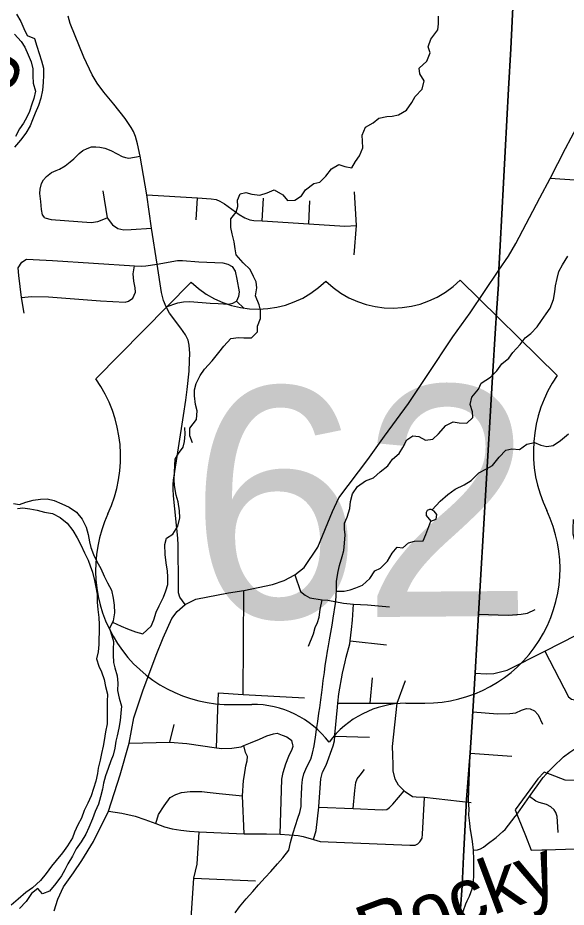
# Model space of a CAD drawing. Extents: x 114604 to 551442, y 316898 to 567001.
# Drawn here: x 239507 to 244471, y 409017 to 417074 of the extents above; entities that cross this region are included whole.
import ezdxf

# ---------------------------------------------------------------- set-up
doc = ezdxf.new("R2010")
doc.units = 0
for name, color, linetype in [('DV_X_County_Line', 7, 'Continuous'), ('GE_P_Alignment_1000_Cardinal_Points', 7, 'Continuous'), ('GE_P_Alignment_1000_Stations', 7, 'Continuous'), ('GE_P_Alignment_100_Cardinal_Points', 7, 'Continuous'), ('GE_P_Alignment_100_Stations', 7, 'Continuous'), ('GE_P_Alignment_500_Bearings', 7, 'Continuous'), ('GE_P_Alignment_500_Cardinal_Points', 7, 'Continuous'), ('GE_P_Alignment_500_Distances', 7, 'Continuous'), ('MT_X_Edge_Line', 7, 'Continuous'), ('PM_P_Cells', 7, 'Continuous'), ('PM_P_Stop_Line', 7, 'Continuous'), ('RD_P_GR_Rt', 7, 'Continuous'), ('RD_X_RR_1', 7, 'Continuous')]:
    doc.layers.add(name, color=color, linetype=linetype)

msp = doc.modelspace()

# ---------------------------------------------------------------- linework, layer by layer
at = {"layer": 'DV_X_County_Line'}
for points in [[(239494.5, 417107.8), (239532.7, 417039.8), (239560.9, 416977.7), (239591.1, 416913.6), (239657.2, 416885.7), (239679.4, 416815.6), (239719.8, 416683.4), (239738, 416617.3), (239740.1, 416553.2), (239736.2, 416487), (239730.4, 416416.8), (239716.5, 416346.6), (239692.7, 416280.4), (239662.8, 416210.2), (239640.9, 416148), (239619, 416093.8), (239579.1, 416027.5), (239531.2, 415965.2), (239477.2, 415903)], [(239476.9, 416925.4), (239537.1, 416857.3), (239569.3, 416807.3), (239601.5, 416739.2), (239627.7, 416675.2), (239641.8, 416611), (239644, 416546.9), (239646.1, 416480.8), (239668.3, 416408.6), (239650.5, 416342.4), (239632.6, 416290.3), (239612.7, 416226.1), (239588.8, 416173.9), (239556.8, 416119.7), (239522.9, 416067.5), (239487, 415999.2)], [(239466.5, 412675.3), (239520.8, 412665.6), (239580.8, 412685.8), (239646.9, 412704), (239711, 412712.2), (239773, 412716.4), (239837.2, 412700.5), (239905.3, 412670.6), (239971.5, 412640.7), (240037.7, 412596.8), (240087.9, 412530.8), (240126.1, 412460.7), (240144.3, 412394.6), (240156.5, 412326.5), (240166.6, 412276.4), (240190.8, 412212.3), (240223, 412148.2), (240257.2, 412084.2), (240287.4, 412016.1), (240317.6, 411954.1), (240353.8, 411890), (240370, 411817.9), (240380.1, 411753.8), (240382.3, 411683.6), (240368.5, 411611.4), (240336.6, 411541.2), (240356.8, 411475.1), (240372.9, 411425), (240371.1, 411352.8), (240369.2, 411302.7), (240373.4, 411234.5), (240385.5, 411184.5), (240405.7, 411114.4), (240411.8, 411046.2), (240410, 410980.1), (240424.2, 410912), (240444.4, 410839.8), (240438.5, 410773.7), (240434.7, 410709.5), (240420.8, 410639.3), (240406.9, 410571.1), (240395, 410521), (240385.2, 410458.8), (240369.3, 410394.6), (240347.4, 410342.4), (240323.5, 410274.2), (240301.7, 410206), (240283.8, 410139.8), (240273.9, 410087.7), (240254, 410017.5), (240236.2, 409949.3), (240206.3, 409885), (240182.4, 409816.8), (240150.5, 409740.6), (240122.6, 409678.3), (240078.7, 409610.1), (240034.8, 409545.8), (240002.9, 409479.6), (239961, 409409.3), (239931.1, 409357.1), (239903.2, 409302.9), (239851.3, 409232.6), (239793.4, 409162.3), (239729.3, 409138.1), (239687.2, 409188.1), (239631.2, 409141.8), (239581.3, 409069.5), (239523.4, 409005.2)], [(239502.9, 412629.5), (239552.9, 412633.6), (239615, 412625.7), (239681.2, 412613.9), (239749.3, 412596), (239819.4, 412582.2), (239891.6, 412546.3), (239953.8, 412496.3), (240004, 412430.3), (240044.2, 412364.3), (240076.4, 412298.2), (240110.7, 412228.1), (240142.9, 412160.1), (240163, 412108), (240183.2, 412051.9), (240201.4, 411977.8), (240213.5, 411915.7), (240223.7, 411851.6), (240225.9, 411781.4), (240232, 411713.3), (240240.2, 411641.1), (240244.4, 411579), (240242.5, 411508.8), (240240.7, 411446.7), (240238.8, 411396.6), (240234.9, 411330.4), (240219.1, 411266.2), (240241.2, 411200.1), (240263.4, 411148.1), (240287.6, 411080), (240301.8, 411015.9), (240319.9, 410945.7), (240316.1, 410879.6), (240314.2, 410813.4), (240316.4, 410747.3), (240316.6, 410679.1), (240300.7, 410606.9), (240286.9, 410528.7), (240279, 410476.6), (240265.1, 410410.4), (240253.2, 410348.2), (240235.4, 410278), (240227.5, 410227.9), (240213.6, 410157.7), (240191.8, 410091.5), (240169.9, 410027.3), (240142, 409961), (240108.1, 409892.8), (240082.2, 409822.6), (240050.3, 409762.3), (240020.4, 409696.1), (240000.5, 409645.9), (239956.6, 409573.7), (239910.7, 409511.4), (239854.8, 409441.1), (239810.9, 409388.9), (239763, 409322.6), (239711, 409260.3), (239641.1, 409194), (239579.1, 409151.7), (239509.1, 409091.4), (239447.2, 409037.1)]]:
    msp.add_lwpolyline(points, dxfattribs=at)
at = {"layer": 'GE_P_Alignment_1000_Cardinal_Points'}
for points in [[(245650.4, 415285.7), (245649.4, 415302), (245643.2, 415328.9), (245627.4, 415375.1), (245609.3, 415411.5), (245587.1, 415440.6), (245561.7, 415468.9), (245536.4, 415488.2), (245499.7, 415511.1), (245450, 415530.6), (245409.7, 415542.6), (245352.7, 415551.1), (245166.5, 415565.2), (244811.4, 415585), (244325.7, 415618.2)], [(244397.2, 409693.1), (244393.1, 409793.8), (244387.7, 409840.4), (244375.9, 409874.4), (244360.7, 409899.3), (244332.2, 409927.4), (244291.2, 409947.1), (244226.1, 409964.9), (244195.3, 409978.8), (244138.3, 410019.2)]]:
    msp.add_lwpolyline(points, dxfattribs=at)
at = {"layer": 'GE_P_Alignment_1000_Stations'}
for points in [[(244325.7, 415618.2), (244465.7, 415888.5), (244568.4, 416082.2), (244739.7, 416377.2), (244901.8, 416618.8), (245008.1, 416779), (245087.2, 416897.9), (245175, 417030), (245268.7, 417170.9), (245293.4, 417206.6), (245410.1, 417367.5), (245540, 417546.4), (245602.2, 417621.2)], [(241021.8, 411759.9), (241119.5, 411808.9), (241414.8, 411865.6), (241551.2, 411887.5), (241812.7, 411940.8), (241916.9, 411975.3), (242013, 412027.5), (242100.1, 412095.4), (242223.9, 412278.1), (242355.4, 412600.3), (242412.4, 412725.8), (242674.3, 413072), (242825.7, 413282.7), (243043.6, 413579.6), (243210.8, 413832.1), (243444.5, 414184.7), (243602.6, 414401.7), (243862.1, 414789), (243948.3, 414913.6), (244013.5, 415030), (244232, 415442.3), (244325.7, 415618.2)], [(239836.6, 408984.6), (239869.9, 409089.4), (239919.9, 409202), (240009.5, 409329), (240085.1, 409440.7), (240190.4, 409612.9), (240327.4, 409887.2), (240433.9, 410216.9), (240515.2, 410504.7), (240557.6, 410732), (240639.2, 410978.1), (240759.6, 411300.9), (240821.6, 411456.4), (240902.2, 411633.7), (240948.4, 411695.1), (241021.8, 411759.9)]]:
    msp.add_lwpolyline(points, dxfattribs=at)
at = {"layer": 'GE_P_Alignment_100_Cardinal_Points'}
for p, q in [((241121.6, 415243.8), (241133.7, 415442.5)), ((241718.5, 415234.5), (241730.6, 415440.5)), ((242140.8, 415208.1), (242148.9, 415416.4)), ((241485.4, 414506.7), (241556.9, 414439.9)), ((241545.2, 410945.5), (241551.2, 411887.5)), ((242515, 411430.7), (242843.3, 411393.7)), ((242697, 410865.9), (242716.9, 411094.6)), ((242939.9, 410866.4), (243016.9, 411070.6)), ((240882.1, 410512.8), (240922.2, 410672.2)), ((242375.9, 410567.6), (242688.7, 410558.8)), ((243602.6, 410412), (243978.9, 410384.8)), ((241100.1, 409280.1), (241658.1, 409255.7))]:
    msp.add_line(p, q, dxfattribs=at)
for points in [[(243907.6, 415636), (243949, 416428.3), (243969.8, 416788.4), (243992.6, 417228.4), (244006.8, 417468.8), (244088.6, 418860.1)], [(239738.6, 415605.6), (239767.1, 415635), (239813.1, 415671.6), (239854.5, 415691), (239883.1, 415702.4), (239934.8, 415731.5), (239980.8, 415767.7), (240014.1, 415797.5), (240061.6, 415845.7), (240096.5, 415871.5), (240134.7, 415890.9), (240172.9, 415903.2), (240212.8, 415905.8), (240250.3, 415901.3), (240294.2, 415893.7), (240349.5, 415872.5), (240405.5, 415842.6), (240450.4, 415817.4), (240480, 415807.2), (240511.9, 415803.5), (240614, 415819.3)], [(243862.1, 414789), (243874.7, 415007.6), (243907.6, 415636)], [(239750.2, 415261), (239729.3, 415287.9), (239720.6, 415337.6), (239714.5, 415409.9), (239706, 415483.3), (239708.1, 415521.6), (239719.7, 415571.9), (239738.6, 415605.6)], [(240275.4, 415507.6), (240316.6, 415261), (240364.8, 415197), (240412.7, 415164.2), (240466.8, 415152.1), (240533.1, 415154.7), (240716.8, 415167.6)], [(240674.7, 415471.1), (241133.7, 415442.5), (241258.3, 415434.7), (241301.4, 415427.8), (241335.8, 415412.1), (241377.5, 415388.4), (241509.9, 415291.3), (241561.1, 415261.3), (241606.7, 415243.3), (241644.3, 415237.2), (241718.5, 415234.5), (242140.8, 415208.1), (242468.1, 415185.7), (242571.8, 415191.2)], [(242552.8, 414925.5), (242571.8, 415191.2), (242553.7, 415495.9)], [(239750.2, 415261), (239808.4, 415246.9), (240169.6, 415220.5), (240231.8, 415229.3), (240316.6, 415261)], [(239564.6, 414398.5), (239539.1, 414540.3), (239515.7, 414738.4), (239510.2, 414809.4), (239541.7, 414861)], [(239539.1, 414540.3), (239632.1, 414548.3), (239785.1, 414544.6), (240255.3, 414510), (240478.2, 414496.9), (240508.7, 414507), (240546.5, 414534.2), (240570.6, 414588.2), (240570.3, 414627.3), (240557.6, 414688.5), (240552.2, 414755.7), (240561.5, 414825.6)], [(239541.7, 414861), (239585.6, 414885.8), (239644.3, 414883.8), (239821.9, 414874.1), (240561.5, 414825.6), (240622.7, 414822.3), (240665.5, 414826.3), (240769.4, 414840.5)], [(240769.4, 414840.5), (240952.8, 414874.9), (240998.1, 414876.5), (241145, 414864.1), (241361.7, 414853.4), (241408.3, 414842.7), (241447.7, 414819.7), (241473.7, 414778.3), (241490.1, 414705), (241509.3, 414592.5), (241503.5, 414549.7), (241485.4, 414506.7)], [(243605.5, 409713.9), (243597.1, 409779.2), (243590.3, 409850.7), (243591.3, 409905.5), (243587.5, 409985.6), (243602.6, 410412), (243626.6, 410786.6), (243647.3, 411136.1), (243676.7, 411670.4), (243804.8, 413817.5), (243831, 414259.4), (243840.6, 414399.3), (243860, 414658), (243862.1, 414789)], [(240850.6, 414456.8), (240954.4, 414490.6), (241005.7, 414500.8), (241064.4, 414502.4), (241249.3, 414489.1), (241319.1, 414484.7), (241414.6, 414480.5), (241452.5, 414489.3), (241485.4, 414506.7)], [(244278.1, 411335.3), (244491.7, 410923.9), (244518.9, 410901.1), (244548.2, 410897.2), (244577.3, 410895.3), (244949.2, 411064.7), (244976.2, 411085.8), (245005, 411123.5), (245015.2, 411167.3), (245052.7, 411745), (245060.4, 411830.5), (245055.9, 411870), (245038.9, 411911.6), (245001, 411971.8), (244862.8, 412060.4), (244670.2, 412177.8), (244624, 412225.4), (244569.3, 412291.7), (244546, 412349.9), (244535.2, 412395.7), (244532.8, 412445.7), (244536.3, 412529.1)], [(242013, 412027.5), (242066.8, 411876.8), (242106.5, 411844.6), (242150.3, 411820.3), (242261.6, 411801.9), (242314.2, 411797.2), (242456.1, 411772.2), (242545.7, 411760.9), (242672.1, 411754.8), (242872, 411739.5)], [(242138.9, 411380.4), (242183.8, 411492.1), (242198.3, 411550), (242220.6, 411595.8), (242235, 411643.7), (242243.5, 411713.6), (242261.6, 411801.9)], [(242183.3, 409629.4), (242206.6, 409711.1), (242230.3, 409923.7), (242231.6, 409929.8), (242249.6, 410179.7), (242266.1, 410241.6), (242296.6, 410303.4), (242360, 410479), (242372.3, 410522.9), (242375.9, 410567.6), (242376.7, 410578.8), (242400.7, 410830.7), (242404.5, 410865.3), (242413.7, 410948.6), (242445.2, 411136.4), (242470.3, 411240.5), (242480.3, 411282.1), (242511.2, 411401.9), (242515, 411430.7), (242528.3, 411531.8), (242534.9, 411617.8), (242545.7, 411760.9)], [(243647.3, 411136.1), (243747.2, 411130.2), (243817.1, 411134), (243935, 411163.1), (244278.1, 411335.3), (244566.5, 411485.5), (244666.4, 411544.2), (244720.3, 411590.4), (244761.7, 411634.5), (244846.6, 411714.3), (244900.6, 411735.5), (244956.8, 411746.4), (245052.7, 411745), (245290.4, 411727.9), (245342.6, 411715.8), (245420, 411676.8)], [(243676.7, 411670.4), (243946.3, 411664), (244062.7, 411671.5), (244120.9, 411681.9), (244190.5, 411714)], [(241304.3, 410461.2), (241317.6, 410808.8), (241323.3, 410957.7)], [(241323.3, 410957.7), (241545.2, 410945.5), (242103.3, 410914.6)], [(242404.5, 410865.3), (242697, 410865.9), (242939.9, 410866.4)], [(243609.2, 409963.9), (243188.1, 410010.2), (243111.4, 410013.8), (243078.9, 410017.7), (243014, 410062.2), (243004, 410071.8), (242951.9, 410122.3), (242923.9, 410176.4), (242905.9, 410252.4), (242903.9, 410308.4), (242899.9, 410398.5), (242897.9, 410472.5), (242939.9, 410866.4)], [(243626.6, 410786.6), (243849.6, 410769.9), (243959.4, 410770.7), (244015.9, 410779.4), (244067.3, 410801.4), (244112.2, 410816.7), (244145.4, 410815.3), (244183.9, 410797.2), (244215.7, 410759.2), (244256.3, 410674.7)], [(240515.2, 410504.7), (240882.1, 410512.8), (241035.3, 410500.6), (241304.3, 410461.2), (241353.4, 410453.9), (241443.5, 410457.7), (241529.5, 410471.5), (241552.5, 410481.6), (241611.5, 410507.3), (241695.5, 410539.2), (241761.5, 410569), (241821.5, 410588.9), (241853.6, 410592.8), (241899.6, 410576.7), (241941.6, 410560.6), (241987.6, 410526.5)], [(241554.3, 409683.5), (241541.6, 410027.7), (241549.5, 410165.5), (241559.5, 410217.4), (241571.5, 410299.4), (241581.5, 410343.4), (241585.5, 410381.4), (241567.5, 410417.4), (241552.5, 410481.6)], [(241882.6, 409678.9), (241897.4, 410178), (241909.9, 410237.9), (241932.5, 410315.8), (241961.1, 410385.6), (241991.6, 410447.4), (241997.8, 410475.4), (241995.9, 410489.4), (241987.6, 410526.5)], [(242541.4, 409910.9), (242558.9, 410075.7), (242565.5, 410145.6), (242579.7, 410181.5), (242606, 410213.3), (242646.4, 410265.1)], [(240755, 409776.2), (240781.6, 409857.2), (240832.1, 409935.8), (240886.6, 410010.3), (240937.5, 410038.7), (240988.1, 410055.2), (241066.5, 410064.7), (241172.6, 410065.4), (241220.8, 410059.5), (241328.1, 410046.4), (241541.6, 410027.7)], [(242230.3, 409923.7), (242541.4, 409910.9), (242803.6, 409900.1), (242847.7, 409903.8), (242871.8, 409921.6), (242902.1, 409949.4), (243004, 410071.8)], [(240327.4, 409887.2), (240447, 409869.5), (240570.5, 409841.5), (240655.2, 409813.3), (240755, 409776.2), (240833.8, 409745.9), (240903.5, 409728.5), (240982.2, 409714.2), (241061.8, 409705.8), (241147.4, 409701.5), (241346.4, 409692), (241554.3, 409683.5), (241758.2, 409683), (241882.6, 409678.9), (241964.2, 409672.6), (242008, 409670.9), (242044.8, 409666.2), (242090.6, 409657.6), (242183.3, 409629.4), (242244.1, 409613.9), (243056, 409580), (243102.7, 409580.4), (243126.5, 409591.5), (243147.3, 409608.5), (243165.9, 409643.5), (243168.7, 409679.3), (243188.1, 410010.2)], [(241019.4, 407615.5), (241010.8, 407971.3), (241038.3, 408374.6), (241075.4, 408917.8), (241100.1, 409280.1), (241130.6, 409405.9), (241147.4, 409701.5)], [(243631.2, 409533.2), (243623.3, 409611.3), (243606.6, 409704.9), (243605.5, 409713.9)], [(243575.3, 409074.3), (243595.4, 409117.8), (243618.6, 409184), (243627.2, 409232.7), (243635.1, 409293.8), (243635.3, 409359.8), (243635.4, 409448.7), (243631.2, 409533.2)], [(243481, 408369.7), (243505.1, 408814.5), (243540.6, 408988), (243563.3, 409048.2), (243575.3, 409074.3)]]:
    msp.add_lwpolyline(points, dxfattribs=at)
at = {"layer": 'GE_P_Alignment_100_Stations'}
msp.add_lwpolyline([(244615, 410165.6), (244461.6, 410169.6), (244327.2, 410220.8), (244272.2, 410241.7), (244212.9, 410179.4), (244142, 410081.6), (244075.6, 409990.1), (244009.5, 409899), (244036.3, 409830.9), (244101.3, 409666.2), (244152.8, 409535.4), (244248.8, 409537.7), (244281.9, 409538.5), (244556.1, 409545.3)], dxfattribs=at)
at = {"layer": 'GE_P_Alignment_500_Bearings'}
msp.add_line((244009.1, 409838.3), (244029.5, 409864.3), dxfattribs=at)
for points in [[(241021.8, 411759.9), (240974.8, 411827.1), (240961.6, 411864), (240961.1, 411934.7), (240956.9, 412297.8), (240955.1, 412361), (240915.4, 412744.4), (240911.8, 412802.8), (240913.6, 412846), (240916.6, 412886), (241006.4, 413471.7), (241028.1, 413609.1), (241038.2, 413705.5), (241056.5, 413872.1), (241061.3, 413965.7), (241062.4, 414036.4), (241061.4, 414068.6), (241057.5, 414108.3), (241047.4, 414152.2), (241025, 414202.3), (240982.9, 414261.9), (240880.4, 414399.5), (240850.6, 414456.8), (240826.9, 414514.2), (240808, 414585), (240769.4, 414840.5), (240716.8, 415167.6), (240674.7, 415471.1), (240614, 415819.3), (240590.7, 415933.2), (240572.6, 415997.4), (240554.5, 416042.2), (240533.4, 416080.6), (240478.1, 416162.2), (240374.4, 416291.6), (240286.8, 416400.2), (240225.2, 416480.1), (240181.2, 416556.9), (240104.6, 416715.5), (239980.2, 417022), (239963.2, 417088.2)], [(244297.2, 410230.2), (244311.5, 410247), (244352, 410289.7), (244446.3, 410378.6), (244505.1, 410422.4), (244577.2, 410468.7), (244636.9, 410499.5), (244705, 410528.3), (244777.2, 410556.3), (244867.8, 410582.8), (244968.5, 410611.9)], [(244029.5, 409864.3), (244032.9, 409868.6), (244138.3, 410019.2), (244253.8, 410179.1), (244263.7, 410190.8), (244290.1, 410221.8), (244297.2, 410230.2)], [(243631.2, 409533.2), (243666.9, 409536.6), (243693.9, 409545.2), (243721.9, 409562.5), (243756.1, 409587.3), (243835.4, 409648.3), (243896.4, 409702.4), (243917.6, 409721.3), (244009.1, 409838.3)]]:
    msp.add_lwpolyline(points, dxfattribs=at)
at = {"layer": 'GE_P_Alignment_500_Cardinal_Points'}
for p, q in [((241075.7, 414679.5), (240211.9, 413803)), ((244388.5, 413833.3), (243512.1, 414697.1)), ((243017.7, 410864.7), (243191.8, 410866)), ((241451.5, 410853.4), (241625.5, 410854.7))]:
    msp.add_line(p, q, dxfattribs=at)
for centre, radius, start, end in [((241680.3, 415305.3), 870.2, 225.98787, 314.84187), ((242898.5, 415314.1), 870.2, 225.98788, 314.84189), ((239219, 413097.1), 1218.2, 334.96198, 35.41579), ((245391.5, 413141.8), 1218.2, 145.41396, 205.86776), ((241429.1, 412071.4), 1218.2, 155.24677, 271.05311), ((243196.5, 412084.2), 1218.2, 269.77662, 25.58297), ((241631.8, 409984.5), 870.2, 37.28476, 90.41486), ((243024, 409994.6), 870.2, 90.41487, 143.54497)]:
    msp.add_arc(centre, radius, start, end, dxfattribs=at)
at = {"layer": 'GE_P_Alignment_500_Distances'}
for points in [[(243514.2, 409006.2), (243529.1, 409210.6), (243541.8, 409477), (243566.9, 409993.2), (243601.5, 410414.9), (243625.4, 410789.4), (243646.2, 411138.9), (243675.6, 411673.2), (243803.7, 413820.3), (243829.9, 414262.3), (243839.4, 414402.1), (243858.8, 414660.9), (243860.9, 414791.8), (243873.6, 415010.4), (243947.8, 416431.1), (243968.6, 416791.2), (243991.4, 417231.3)], [(243991.4, 417231.3), (243968.6, 416791.2), (243947.8, 416431.1), (243873.6, 415010.4), (243860.9, 414791.8), (243858.8, 414660.9), (243839.4, 414402.1), (243829.9, 414262.3), (243803.7, 413820.3), (243675.6, 411673.2), (243646.2, 411138.9), (243625.4, 410789.4), (243601.5, 410414.9), (243566.9, 409993.2), (243541.8, 409477), (243529.1, 409210.6), (243514.2, 409006.2)]]:
    msp.add_lwpolyline(points, dxfattribs=at)
at = {"layer": 'MT_X_Edge_Line'}
for points in [[(243246.4, 412515), (243294.5, 412531.1), (243300.5, 412573.2), (243276.4, 412605.2), (243248.3, 412621.2), (243232.3, 412621.2), (243212.3, 412609.2), (243202.3, 412593.1), (243204.3, 412565.1)], [(243204.3, 412565.1), (243246.4, 412515)]]:
    msp.add_lwpolyline(points, dxfattribs=at)
at = {"layer": 'PM_P_Cells'}
for points in [[(241087.4, 413223.5), (241063.3, 413285.6), (241065.3, 413355.7), (241123.3, 413435.9), (241131.2, 413512.1), (241115.2, 413572.2), (241105.1, 413650.3), (241107, 413704.4), (241121, 413760.5), (241157, 413832.7), (241197, 413890.9), (241265.1, 413967.1), (241327.1, 414043.3), (241373.1, 414099.5), (241435.2, 414169.7), (241503.3, 414177.8), (241553.4, 414173.9), (241621.6, 414176), (241675.6, 414230.1), (241675.6, 414280.2), (241703.5, 414348.4), (241703.5, 414424.5), (241691.4, 414474.6), (241659.2, 414554.7), (241669.2, 414626.9), (241665.1, 414681), (241641, 414731), (241610.9, 414793.1), (241546.7, 414853.1), (241484.5, 414927.2), (241474.5, 414981.3), (241466.4, 415045.4), (241446.3, 415115.5), (241436.2, 415173.6), (241434.1, 415251.7), (241484.2, 415313.9), (241498.1, 415364), (241494.1, 415420.1), (241520.1, 415478.3), (241570.2, 415492.4), (241624.3, 415476.4), (241696.4, 415466.5), (241762.5, 415488.6), (241828.6, 415514.7), (241906.8, 415468.8), (241949, 415418.7), (242013.1, 415422.8), (242075.2, 415461), (242111.2, 415515.1), (242185.3, 415571.3), (242239.4, 415585.4), (242295.4, 415639.6), (242345.5, 415705.8), (242411.6, 415744), (242465.7, 415728), (242529.8, 415714.1), (242563.8, 415772.2), (242599.9, 415824.3), (242629.9, 415896.5), (242625.8, 415956.6), (242623.7, 416010.7), (242653.7, 416082.9), (242723.8, 416123.1), (242775.9, 416165.2), (242846, 416179.4), (242896.1, 416183.4), (242952.2, 416195.5), (243024.3, 416235.7), (243072.3, 416305.9), (243102.3, 416362), (243166.4, 416426.3), (243184.4, 416502.4), (243146.2, 416564.5), (243140.2, 416618.6), (243210.2, 416680.8), (243240.2, 416755), (243220.1, 416811.1), (243246.1, 416881.2), (243310.2, 416965.5), (243316.1, 417019.6), (243314.1, 417087.7)], [(242516.8, 412692.4), (242536.8, 412760.5), (242580.8, 412826.7), (242654.9, 412880.9), (242727, 412905.1), (242787.1, 412961.3), (242857.2, 413015.4), (242897.2, 413075.6), (242959.2, 413127.8), (242993.3, 413179.9), (243029.3, 413250.1), (243081.3, 413286.2), (243135.4, 413282.3), (243197.6, 413246.3), (243263.7, 413256.4), (243313.8, 413306.6), (243379.8, 413380.8), (243447.9, 413413), (243502, 413405), (243570.2, 413403.1), (243624.2, 413453.3), (243622.2, 413503.4), (243602.1, 413569.5), (243618, 413637.6), (243678.1, 413709.8), (243702.1, 413764), (243786.2, 413818.2), (243842.2, 413874.4), (243888.3, 413938.5), (243952.4, 413990.7), (243986.4, 414042.9), (244054.4, 414115.1), (244100.5, 414173.3), (244150.5, 414215.4), (244206.6, 414273.6), (244248.6, 414331.7), (244288.6, 414391.9), (244324.6, 414444.1), (244354.6, 414522.2), (244366.6, 414590.4), (244374.5, 414644.5), (244388.5, 414712.6), (244404.5, 414774.8), (244436.5, 414834.9), (244486.5, 414913.2)], [(240363.5, 411600.5), (240441.3, 411563.1), (240499.4, 411538.9), (240573.4, 411510.7), (240639.5, 411494.4), (240713.8, 411564.4), (240738, 411620.4), (240760.2, 411688.5), (240786.4, 411748.6), (240826.7, 411826.6), (240846.9, 411882.7), (240865.1, 411940.8), (240865.2, 412010.9), (240861.4, 412061), (240849.5, 412137.2), (240839.7, 412211.4), (240837.9, 412301.6), (240854.1, 412359.7), (240910.3, 412397.6), (240956.5, 412467.6), (240972.8, 412543.7), (240970.9, 412607.8), (240957.1, 412690), (240939.2, 412748.2), (240925.4, 412836.4), (240923.5, 412892.6), (240925.7, 412954.7), (240927.9, 413022.8), (240932, 413074.9), (240960.2, 413126.9), (241002.4, 413184.9), (241014.6, 413237), (241020.8, 413303.1), (241018.9, 413363.3)], [(243256.7, 412616.5), (243330.4, 412695.5), (243398.5, 412755.7), (243464.6, 412803.9), (243546.7, 412842), (243610.8, 412882.2), (243680.8, 412950.4), (243748.9, 412988.6), (243805, 413018.7), (243863.1, 413092.9), (243925.1, 413157.1), (243977.2, 413169.2), (244047.4, 413163.3), (244113.4, 413211.5), (244183.6, 413227.6), (244241.7, 413203.6), (244295.8, 413189.7), (244353.9, 413199.8), (244420, 413246), (244490.1, 413306.2)], [(241474.5, 408966.1), (241514.5, 409020.3), (241574.5, 409092.5), (241634.6, 409160.7), (241684.6, 409220.8), (241746.7, 409285.1), (241796.7, 409341.2), (241858.8, 409411.4), (241906.8, 409463.6), (241958.9, 409533.8), (241974.8, 409603.9), (241998.8, 409692.1), (242042.7, 409824.4), (242058.7, 409876.6), (242072.7, 409928.7), (242072.6, 409982.8), (242074.6, 410032.9), (242078.5, 410115), (242084.5, 410175.1), (242094.4, 410225.3), (242122.4, 410287.4), (242158.4, 410359.6), (242174.4, 410413.7), (242188.4, 410479.9), (242200.3, 410558), (242210.3, 410628.2), (242222.2, 410700.3), (242232.2, 410774.5), (242240.1, 410824.6), (242250.1, 410894.7), (242258, 410960.8), (242264, 411010.9), (242271.9, 411071.1), (242281.9, 411143.2), (242289.8, 411207.3), (242299.8, 411277.5), (242309.7, 411335.6), (242317.7, 411385.7), (242327.7, 411439.8), (242351.6, 411572.1), (242361.5, 411636.2), (242381.5, 411768.5), (242387.4, 411832.6), (242391.3, 411904.8), (242391.3, 411970.9), (242405.2, 412059.1), (242419.2, 412113.2), (242443.2, 412193.4), (242457.1, 412249.5), (242465.1, 412315.6), (242469, 412389.8), (242464.9, 412441.9), (242464.9, 412496), (242486.9, 412550.1), (242512.9, 412630.3), (242516.8, 412692.4)], [(242390.1, 411881.4), (242461.5, 411878.8), (242515.6, 411890.9), (242567.7, 411909), (242625.8, 411935.1), (242691.9, 411993.3), (242739.9, 412063.5), (242790, 412089.6), (242852, 412151.8), (242896, 412224), (242940.1, 412278.2), (242992.2, 412272.2), (243044.2, 412318.4), (243098.3, 412332.5), (243174.5, 412336.6), (243200.4, 412392.7), (243246.4, 412515)]]:
    msp.add_lwpolyline(points, dxfattribs=at)

# ---------------------------------------------------------------- texts
at = {"layer": 'GE_P_Alignment_500_Cardinal_Points'}
msp.add_text('62', height=2088.39, rotation=0.41487, dxfattribs=at).set_placement((241068.2, 411633.8))
at = {"layer": 'PM_P_Stop_Line'}
msp.add_text('Rocky', height=500.02, rotation=20.58141, dxfattribs=at).set_placement((242692.5, 408523.6))
at = {"layer": 'RD_P_GR_Rt'}
msp.add_text('Big', height=500.03, rotation=70.41474, dxfattribs=at).set_placement((239109.7, 415858))
at = {"layer": 'RD_X_RR_1'}
for s, p in [('/', (242308.2, 412671.5)), ('0', (242308.1, 412671.5)), ('62', (242103.2, 412463))]:
    msp.add_text(s, height=1, rotation=0.41487, dxfattribs=at).set_placement(p)

doc.saveas('drawing.dxf')
